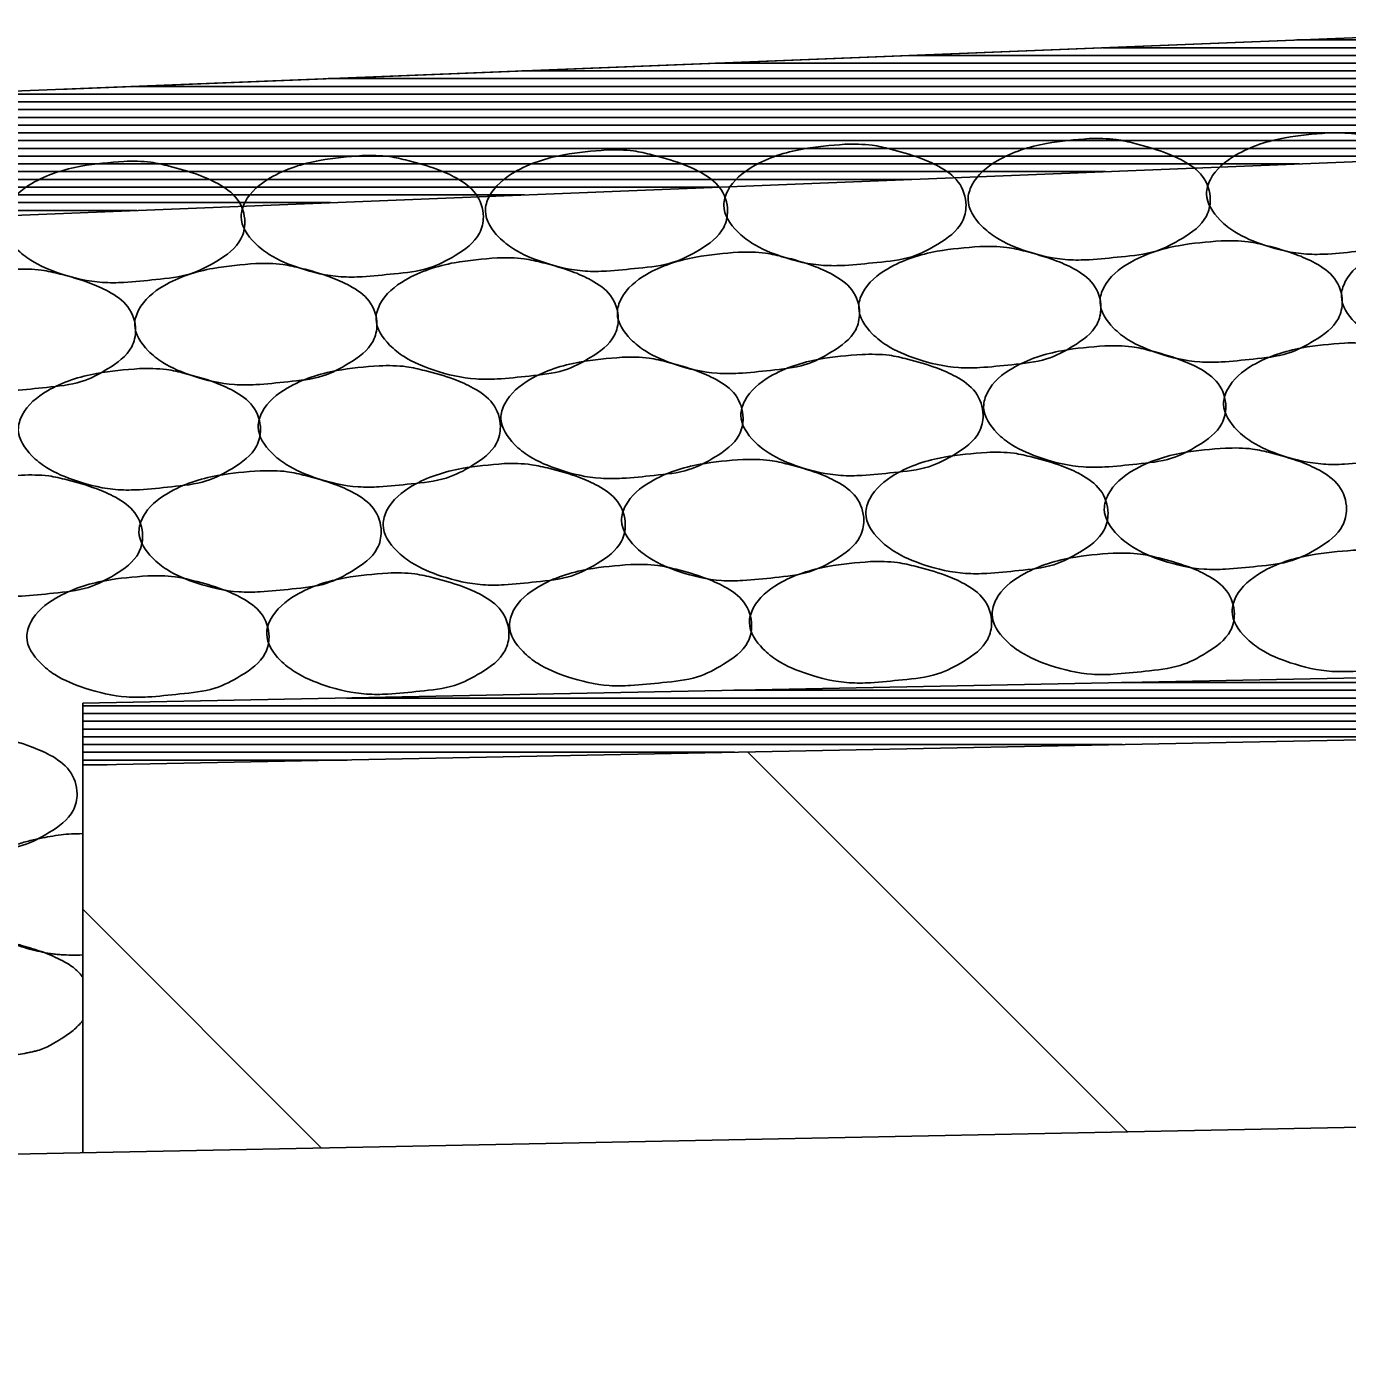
# Model space of a CAD drawing. Extents: x 60325 to 61047, y 53669 to 53767.
# Drawn here: x 60353.174 to 60354.878, y 53739.635 to 53741.345 of the extents above; entities that cross this region are included whole.
import ezdxf

# ---------------------------------------------------------------- set-up
doc = ezdxf.new("R2010")
doc.units = 0
doc.layers.add('R_Border', color=7, linetype='Continuous')
doc.layers.add('R_Border Prem', color=7, linetype='Continuous')

msp = doc.modelspace()

# ---------------------------------------------------------------- linework, layer by layer
at = {"layer": 'R_Border'}
msp.add_lwpolyline([(60353.2158, 53741.2633), (60355.2467, 53741.3445), (60381.2467, 53740.8245)], dxfattribs=at)
at = {"layer": 'R_Border Prem'}
for p, q in [((60355.2467, 53741.3445), (60349.2467, 53741.1045)), ((60354.8131, 53741.3272), (60355.2467, 53741.3272)), ((60354.5631, 53741.3172), (60355.2467, 53741.3172)), ((60354.0631, 53741.2972), (60355.2467, 53741.2972)), ((60354.3131, 53741.3072), (60355.2467, 53741.3072)), ((60353.5631, 53741.2772), (60355.2467, 53741.2772)), ((60353.8131, 53741.2872), (60355.2467, 53741.2872)), ((60353.3131, 53741.2672), (60355.2467, 53741.2672)), ((60352.8131, 53741.2472), (60355.2467, 53741.2472)), ((60353.0631, 53741.2572), (60355.2467, 53741.2572)), ((60352.3131, 53741.2272), (60355.2467, 53741.2272)), ((60352.5631, 53741.2372), (60355.2467, 53741.2372)), ((60351.8131, 53741.2072), (60355.2467, 53741.2072)), ((60352.0631, 53741.2172), (60355.2467, 53741.2172)), ((60351.5631, 53741.1972), (60355.2467, 53741.1972)), ((60355.2467, 53741.1844), (60351.2467, 53741.0244)), ((60351.2467, 53741.1772), (60355.0663, 53741.1772)), ((60351.3131, 53741.1872), (60355.2467, 53741.1872)), ((60351.2467, 53741.1672), (60354.8163, 53741.1672)), ((60351.2467, 53741.1572), (60354.5663, 53741.1572)), ((60351.2467, 53741.1472), (60354.3163, 53741.1472)), ((60351.2467, 53741.1372), (60354.0663, 53741.1372)), ((60351.2467, 53741.1272), (60353.8163, 53741.1272)), ((60351.2467, 53741.1172), (60353.5663, 53741.1172)), ((60351.2467, 53741.1072), (60353.3163, 53741.1072)), ((60355.2467, 53740.5112), (60353.2467, 53740.4712)), ((60354.5868, 53740.498), (60355.9066, 53740.498)), ((60353.5868, 53740.478), (60356.9066, 53740.478)), ((60354.0868, 53740.488), (60356.4066, 53740.488)), ((60353.2467, 53739.8911), (60353.2467, 53740.4712)), ((60353.2467, 53740.468), (60357.4066, 53740.468)), ((60353.2467, 53740.458), (60357.9066, 53740.458)), ((60353.2467, 53740.448), (60358.4066, 53740.448)), ((60353.2467, 53740.438), (60358.9066, 53740.438)), ((60355.2467, 53740.4312), (60353.2467, 53740.3912)), ((60353.2467, 53740.428), (60355.0876, 53740.428)), ((60353.2467, 53740.418), (60354.5876, 53740.418)), ((60353.2467, 53740.408), (60354.0876, 53740.408)), ((60354.1043, 53740.4084), (60354.5946, 53739.9181)), ((60353.2467, 53740.398), (60353.5876, 53740.398)), ((60353.2467, 53740.3918), (60353.2779, 53740.3918)), ((60353.2467, 53740.3031), (60353.246, 53740.303)), ((60353.2467, 53740.2053), (60353.5547, 53739.8973)), ((60355.2467, 53739.9311), (60340.428, 53739.6347))]:
    msp.add_line(p, q, dxfattribs=at)
for points in [[(60354.8528, 53741.2072), (60354.7978, 53741.2009), (60354.734, 53741.1784), (60354.7015, 53741.1472), (60354.6965, 53741.1284), (60354.714, 53741.0947), (60354.7328, 53741.0797), (60354.7715, 53741.0622), (60354.8253, 53741.0509), (60354.8528, 53741.0509), (60354.894, 53741.0547), (60354.939, 53741.0622), (60354.9728, 53741.0784), (60355.004, 53741.1072), (60355.009, 53741.1284), (60354.999, 53741.1584), (60354.974, 53741.1784), (60354.949, 53741.1897), (60354.9115, 53741.2009), (60354.8878, 53741.2059), (60354.8528, 53741.2072)], [(60354.23, 53741.1925), (60354.175, 53741.1863), (60354.1112, 53741.1638), (60354.0787, 53741.1325), (60354.0737, 53741.1138), (60354.0912, 53741.08), (60354.11, 53741.065), (60354.1487, 53741.0475), (60354.2025, 53741.0363), (60354.23, 53741.0363), (60354.2712, 53741.04), (60354.3162, 53741.0475), (60354.35, 53741.0638), (60354.3812, 53741.0925), (60354.3862, 53741.1138), (60354.3762, 53741.1438), (60354.3512, 53741.1638), (60354.3262, 53741.175), (60354.2887, 53741.1863), (60354.265, 53741.1913), (60354.23, 53741.1925)], [(60354.545, 53741.1998), (60354.49, 53741.1936), (60354.4263, 53741.1711), (60354.3938, 53741.1398), (60354.3888, 53741.1211), (60354.4063, 53741.0873), (60354.425, 53741.0723), (60354.4638, 53741.0548), (60354.5175, 53741.0436), (60354.545, 53741.0436), (60354.5863, 53741.0473), (60354.6313, 53741.0548), (60354.665, 53741.0711), (60354.6963, 53741.0998), (60354.7013, 53741.1211), (60354.6913, 53741.1511), (60354.6663, 53741.1711), (60354.6413, 53741.1823), (60354.6038, 53741.1936), (60354.58, 53741.1986), (60354.545, 53741.1998)], [(60353.6072, 53741.1779), (60353.5522, 53741.1716), (60353.4884, 53741.1491), (60353.4559, 53741.1179), (60353.4509, 53741.0991), (60353.4684, 53741.0654), (60353.4872, 53741.0504), (60353.5259, 53741.0329), (60353.5797, 53741.0216), (60353.6072, 53741.0216), (60353.6484, 53741.0254), (60353.6934, 53741.0329), (60353.7272, 53741.0491), (60353.7584, 53741.0779), (60353.7634, 53741.0991), (60353.7534, 53741.1291), (60353.7284, 53741.1491), (60353.7034, 53741.1604), (60353.6659, 53741.1716), (60353.6422, 53741.1766), (60353.6072, 53741.1779)], [(60353.9222, 53741.1852), (60353.8672, 53741.1789), (60353.8035, 53741.1564), (60353.771, 53741.1252), (60353.766, 53741.1064), (60353.7835, 53741.0727), (60353.8022, 53741.0577), (60353.841, 53741.0402), (60353.8947, 53741.0289), (60353.9222, 53741.0289), (60353.9635, 53741.0327), (60354.0085, 53741.0402), (60354.0422, 53741.0564), (60354.0735, 53741.0852), (60354.0785, 53741.1064), (60354.0685, 53741.1364), (60354.0435, 53741.1564), (60354.0185, 53741.1677), (60353.981, 53741.1789), (60353.9572, 53741.1839), (60353.9222, 53741.1852)], [(60353.2995, 53741.1705), (60353.2445, 53741.1643), (60353.1807, 53741.1418), (60353.1482, 53741.1105), (60353.1432, 53741.0918), (60353.1607, 53741.058), (60353.1795, 53741.043), (60353.2182, 53741.0255), (60353.272, 53741.0143), (60353.2995, 53741.0143), (60353.3407, 53741.018), (60353.3857, 53741.0255), (60353.4195, 53741.0418), (60353.4507, 53741.0705), (60353.4557, 53741.0918), (60353.4457, 53741.1218), (60353.4207, 53741.1418), (60353.3957, 53741.153), (60353.3582, 53741.1643), (60353.3345, 53741.1693), (60353.2995, 53741.1705)], [(60355.0268, 53741.0753), (60354.9718, 53741.069), (60354.908, 53741.0465), (60354.8755, 53741.0153), (60354.8705, 53740.9965), (60354.888, 53740.9628), (60354.9068, 53740.9478), (60354.9455, 53740.9303), (60354.9993, 53740.919), (60355.0268, 53740.919), (60355.068, 53740.9228), (60355.113, 53740.9303), (60355.1468, 53740.9465), (60355.178, 53740.9753), (60355.183, 53740.9965), (60355.173, 53741.0265), (60355.148, 53741.0465), (60355.123, 53741.0578), (60355.0855, 53741.069), (60355.0618, 53741.074), (60355.0268, 53741.0753)], [(60354.0926, 53741.0533), (60354.0376, 53741.047), (60353.9738, 53741.0245), (60353.9413, 53740.9933), (60353.9363, 53740.9745), (60353.9538, 53740.9408), (60353.9726, 53740.9258), (60354.0113, 53740.9083), (60354.0651, 53740.897), (60354.0926, 53740.897), (60354.1338, 53740.9008), (60354.1788, 53740.9083), (60354.2126, 53740.9245), (60354.2438, 53740.9533), (60354.2488, 53740.9745), (60354.2388, 53741.0045), (60354.2138, 53741.0245), (60354.1888, 53741.0358), (60354.1513, 53741.047), (60354.1276, 53741.052), (60354.0926, 53741.0533)], [(60354.404, 53741.0606), (60354.349, 53741.0544), (60354.2852, 53741.0319), (60354.2527, 53741.0006), (60354.2477, 53740.9819), (60354.2652, 53740.9481), (60354.284, 53740.9331), (60354.3227, 53740.9156), (60354.3765, 53740.9044), (60354.404, 53740.9044), (60354.4452, 53740.9081), (60354.4902, 53740.9156), (60354.524, 53740.9319), (60354.5552, 53740.9606), (60354.5602, 53740.9819), (60354.5502, 53741.0119), (60354.5252, 53741.0319), (60354.5002, 53741.0431), (60354.4627, 53741.0544), (60354.439, 53741.0594), (60354.404, 53741.0606)], [(60354.7154, 53741.0679), (60354.6604, 53741.0617), (60354.5966, 53741.0392), (60354.5641, 53741.0079), (60354.5591, 53740.9892), (60354.5766, 53740.9554), (60354.5954, 53740.9404), (60354.6341, 53740.9229), (60354.6879, 53740.9117), (60354.7154, 53740.9117), (60354.7566, 53740.9154), (60354.8016, 53740.9229), (60354.8354, 53740.9392), (60354.8666, 53740.9679), (60354.8716, 53740.9892), (60354.8616, 53741.0192), (60354.8366, 53741.0392), (60354.8116, 53741.0504), (60354.7741, 53741.0617), (60354.7504, 53741.0667), (60354.7154, 53741.0679)], [(60353.4698, 53741.0386), (60353.4148, 53741.0324), (60353.3511, 53741.0099), (60353.3186, 53740.9786), (60353.3136, 53740.9599), (60353.3311, 53740.9261), (60353.3498, 53740.9111), (60353.3886, 53740.8936), (60353.4423, 53740.8824), (60353.4698, 53740.8824), (60353.5111, 53740.8861), (60353.5561, 53740.8936), (60353.5898, 53740.9099), (60353.6211, 53740.9386), (60353.6261, 53740.9599), (60353.6161, 53740.9899), (60353.5911, 53741.0099), (60353.5661, 53741.0211), (60353.5286, 53741.0324), (60353.5048, 53741.0374), (60353.4698, 53741.0386)], [(60353.7812, 53741.046), (60353.7262, 53741.0397), (60353.6625, 53741.0172), (60353.63, 53740.986), (60353.625, 53740.9672), (60353.6425, 53740.9335), (60353.6612, 53740.9185), (60353.7, 53740.901), (60353.7537, 53740.8897), (60353.7812, 53740.8897), (60353.8225, 53740.8935), (60353.8675, 53740.901), (60353.9012, 53740.9172), (60353.9325, 53740.946), (60353.9375, 53740.9672), (60353.9275, 53740.9972), (60353.9025, 53741.0172), (60353.8775, 53741.0285), (60353.84, 53741.0397), (60353.8162, 53741.0447), (60353.7812, 53741.046)], [(60353.1584, 53741.0313), (60353.1034, 53741.0251), (60353.0397, 53741.0026), (60353.0072, 53740.9713), (60353.0022, 53740.9526), (60353.0197, 53740.9188), (60353.0384, 53740.9038), (60353.0772, 53740.8863), (60353.1309, 53740.8751), (60353.1584, 53740.8751), (60353.1997, 53740.8788), (60353.2447, 53740.8863), (60353.2784, 53740.9026), (60353.3097, 53740.9313), (60353.3147, 53740.9526), (60353.3047, 53740.9826), (60353.2797, 53741.0026), (60353.2547, 53741.0138), (60353.2172, 53741.0251), (60353.1934, 53741.0301), (60353.1584, 53741.0313)], [(60354.8747, 53740.9361), (60354.8197, 53740.9298), (60354.756, 53740.9073), (60354.7235, 53740.8761), (60354.7185, 53740.8573), (60354.736, 53740.8236), (60354.7547, 53740.8086), (60354.7935, 53740.7911), (60354.8472, 53740.7798), (60354.8747, 53740.7798), (60354.916, 53740.7836), (60354.961, 53740.7911), (60354.9947, 53740.8073), (60355.026, 53740.8361), (60355.031, 53740.8573), (60355.021, 53740.8873), (60354.996, 53740.9073), (60354.971, 53740.9186), (60354.9335, 53740.9298), (60354.9097, 53740.9348), (60354.8747, 53740.9361)], [(60353.9424, 53740.9177), (60353.8874, 53740.9115), (60353.8236, 53740.889), (60353.7911, 53740.8577), (60353.7861, 53740.839), (60353.8036, 53740.8052), (60353.8224, 53740.7902), (60353.8611, 53740.7727), (60353.9149, 53740.7615), (60353.9424, 53740.7615), (60353.9836, 53740.7652), (60354.0286, 53740.7727), (60354.0624, 53740.789), (60354.0936, 53740.8177), (60354.0986, 53740.839), (60354.0886, 53740.869), (60354.0636, 53740.889), (60354.0386, 53740.9002), (60354.0011, 53740.9115), (60353.9774, 53740.9165), (60353.9424, 53740.9177)], [(60354.252, 53740.9214), (60354.197, 53740.9152), (60354.1332, 53740.8927), (60354.1007, 53740.8614), (60354.0957, 53740.8427), (60354.1132, 53740.8089), (60354.132, 53740.7939), (60354.1707, 53740.7764), (60354.2245, 53740.7652), (60354.252, 53740.7652), (60354.2932, 53740.7689), (60354.3382, 53740.7764), (60354.372, 53740.7927), (60354.4032, 53740.8214), (60354.4082, 53740.8427), (60354.3982, 53740.8727), (60354.3732, 53740.8927), (60354.3482, 53740.9039), (60354.3107, 53740.9152), (60354.287, 53740.9202), (60354.252, 53740.9214)], [(60354.5652, 53740.9324), (60354.5102, 53740.9262), (60354.4464, 53740.9037), (60354.4139, 53740.8724), (60354.4089, 53740.8537), (60354.4264, 53740.8199), (60354.4452, 53740.8049), (60354.4839, 53740.7874), (60354.5377, 53740.7762), (60354.5652, 53740.7762), (60354.6064, 53740.7799), (60354.6514, 53740.7874), (60354.6852, 53740.8037), (60354.7164, 53740.8324), (60354.7214, 53740.8537), (60354.7114, 53740.8837), (60354.6864, 53740.9037), (60354.6614, 53740.9149), (60354.6239, 53740.9262), (60354.6002, 53740.9312), (60354.5652, 53740.9324)], [(60353.3196, 53740.9031), (60353.2646, 53740.8968), (60353.2009, 53740.8743), (60353.1684, 53740.8431), (60353.1634, 53740.8243), (60353.1809, 53740.7906), (60353.1996, 53740.7756), (60353.2384, 53740.7581), (60353.2921, 53740.7468), (60353.3196, 53740.7468), (60353.3609, 53740.7506), (60353.4059, 53740.7581), (60353.4396, 53740.7743), (60353.4709, 53740.8031), (60353.4759, 53740.8243), (60353.4659, 53740.8543), (60353.4409, 53740.8743), (60353.4159, 53740.8856), (60353.3784, 53740.8968), (60353.3546, 53740.9018), (60353.3196, 53740.9031)], [(60353.6292, 53740.9068), (60353.5742, 53740.9005), (60353.5104, 53740.878), (60353.4779, 53740.8468), (60353.4729, 53740.828), (60353.4904, 53740.7943), (60353.5092, 53740.7793), (60353.5479, 53740.7618), (60353.6017, 53740.7505), (60353.6292, 53740.7505), (60353.6704, 53740.7543), (60353.7154, 53740.7618), (60353.7492, 53740.778), (60353.7804, 53740.8068), (60353.7854, 53740.828), (60353.7754, 53740.858), (60353.7504, 53740.878), (60353.7254, 53740.8893), (60353.6879, 53740.9005), (60353.6642, 53740.9055), (60353.6292, 53740.9068)], [(60354.7209, 53740.8005), (60354.6659, 53740.7943), (60354.6021, 53740.7718), (60354.5696, 53740.7405), (60354.5646, 53740.7218), (60354.5821, 53740.688), (60354.6009, 53740.673), (60354.6396, 53740.6555), (60354.6934, 53740.6443), (60354.7209, 53740.6443), (60354.7621, 53740.648), (60354.8071, 53740.6555), (60354.8409, 53740.6718), (60354.8721, 53740.7005), (60354.8771, 53740.7218), (60354.8671, 53740.7518), (60354.8421, 53740.7718), (60354.8171, 53740.783), (60354.7796, 53740.7943), (60354.7559, 53740.7993), (60354.7209, 53740.8005)], [(60353.7904, 53740.7804), (60353.7354, 53740.7741), (60353.6716, 53740.7516), (60353.6391, 53740.7204), (60353.6341, 53740.7016), (60353.6516, 53740.6679), (60353.6704, 53740.6529), (60353.7091, 53740.6354), (60353.7629, 53740.6241), (60353.7904, 53740.6241), (60353.8316, 53740.6279), (60353.8766, 53740.6354), (60353.9104, 53740.6516), (60353.9416, 53740.6804), (60353.9466, 53740.7016), (60353.9366, 53740.7316), (60353.9116, 53740.7516), (60353.8866, 53740.7629), (60353.8491, 53740.7741), (60353.8254, 53740.7791), (60353.7904, 53740.7804)], [(60354.0981, 53740.7859), (60354.0431, 53740.7796), (60353.9793, 53740.7571), (60353.9468, 53740.7259), (60353.9418, 53740.7071), (60353.9593, 53740.6734), (60353.9781, 53740.6584), (60354.0168, 53740.6409), (60354.0706, 53740.6296), (60354.0981, 53740.6296), (60354.1393, 53740.6334), (60354.1843, 53740.6409), (60354.2181, 53740.6571), (60354.2493, 53740.6859), (60354.2543, 53740.7071), (60354.2443, 53740.7371), (60354.2193, 53740.7571), (60354.1943, 53740.7684), (60354.1568, 53740.7796), (60354.1331, 53740.7846), (60354.0981, 53740.7859)], [(60354.4131, 53740.795), (60354.3581, 53740.7888), (60354.2944, 53740.7663), (60354.2619, 53740.735), (60354.2569, 53740.7163), (60354.2744, 53740.6825), (60354.2931, 53740.6675), (60354.3319, 53740.65), (60354.3856, 53740.6388), (60354.4131, 53740.6388), (60354.4544, 53740.6425), (60354.4994, 53740.65), (60354.5331, 53740.6663), (60354.5644, 53740.695), (60354.5694, 53740.7163), (60354.5594, 53740.7463), (60354.5344, 53740.7663), (60354.5094, 53740.7775), (60354.4719, 53740.7888), (60354.4481, 53740.7938), (60354.4131, 53740.795)], [(60353.1676, 53740.7657), (60353.1126, 53740.7595), (60353.0488, 53740.737), (60353.0163, 53740.7057), (60353.0113, 53740.687), (60353.0288, 53740.6532), (60353.0476, 53740.6382), (60353.0863, 53740.6207), (60353.1401, 53740.6095), (60353.1676, 53740.6095), (60353.2088, 53740.6132), (60353.2538, 53740.6207), (60353.2876, 53740.637), (60353.3188, 53740.6657), (60353.3238, 53740.687), (60353.3138, 53740.717), (60353.2888, 53740.737), (60353.2638, 53740.7482), (60353.2263, 53740.7595), (60353.2026, 53740.7645), (60353.1676, 53740.7657)], [(60353.4753, 53740.7712), (60353.4203, 53740.765), (60353.3566, 53740.7425), (60353.3241, 53740.7112), (60353.3191, 53740.6925), (60353.3366, 53740.6587), (60353.3553, 53740.6437), (60353.3941, 53740.6262), (60353.4478, 53740.615), (60353.4753, 53740.615), (60353.5166, 53740.6187), (60353.5616, 53740.6262), (60353.5953, 53740.6425), (60353.6266, 53740.6712), (60353.6316, 53740.6925), (60353.6216, 53740.7225), (60353.5966, 53740.7425), (60353.5716, 53740.7537), (60353.5341, 53740.765), (60353.5103, 53740.77), (60353.4753, 53740.7712)], [(60354.5762, 53740.665), (60354.5212, 53740.6587), (60354.4574, 53740.6362), (60354.4249, 53740.605), (60354.4199, 53740.5862), (60354.4374, 53740.5525), (60354.4562, 53740.5375), (60354.4949, 53740.52), (60354.5487, 53740.5087), (60354.5762, 53740.5087), (60354.6174, 53740.5125), (60354.6624, 53740.52), (60354.6962, 53740.5362), (60354.7274, 53740.565), (60354.7324, 53740.5862), (60354.7224, 53740.6162), (60354.6974, 53740.6362), (60354.6724, 53740.6475), (60354.6349, 53740.6587), (60354.6112, 53740.6637), (60354.5762, 53740.665)], [(60354.8857, 53740.6686), (60354.8307, 53740.6624), (60354.767, 53740.6399), (60354.7345, 53740.6086), (60354.7295, 53740.5899), (60354.747, 53740.5561), (60354.7657, 53740.5411), (60354.8045, 53740.5236), (60354.8582, 53740.5124), (60354.8857, 53740.5124), (60354.927, 53740.5161), (60354.972, 53740.5236), (60355.0057, 53740.5399), (60355.037, 53740.5686), (60355.042, 53740.5899), (60355.032, 53740.6199), (60355.007, 53740.6399), (60354.982, 53740.6511), (60354.9445, 53740.6624), (60354.9207, 53740.6674), (60354.8857, 53740.6686)], [(60353.9534, 53740.6503), (60353.8984, 53740.6441), (60353.8346, 53740.6216), (60353.8021, 53740.5903), (60353.7971, 53740.5716), (60353.8146, 53740.5378), (60353.8334, 53740.5228), (60353.8721, 53740.5053), (60353.9259, 53740.4941), (60353.9534, 53740.4941), (60353.9946, 53740.4978), (60354.0396, 53740.5053), (60354.0734, 53740.5216), (60354.1046, 53740.5503), (60354.1096, 53740.5716), (60354.0996, 53740.6016), (60354.0746, 53740.6216), (60354.0496, 53740.6328), (60354.0121, 53740.6441), (60353.9884, 53740.6491), (60353.9534, 53740.6503)], [(60354.2629, 53740.654), (60354.2079, 53740.6477), (60354.1442, 53740.6252), (60354.1117, 53740.594), (60354.1067, 53740.5752), (60354.1242, 53740.5415), (60354.1429, 53740.5265), (60354.1817, 53740.509), (60354.2354, 53740.4977), (60354.2629, 53740.4977), (60354.3042, 53740.5015), (60354.3492, 53740.509), (60354.3829, 53740.5252), (60354.4142, 53740.554), (60354.4192, 53740.5752), (60354.4092, 53740.6052), (60354.3842, 53740.6252), (60354.3592, 53740.6365), (60354.3217, 53740.6477), (60354.2979, 53740.6527), (60354.2629, 53740.654)], [(60353.3306, 53740.6357), (60353.2756, 53740.6294), (60353.2119, 53740.6069), (60353.1794, 53740.5757), (60353.1744, 53740.5569), (60353.1919, 53740.5232), (60353.2106, 53740.5082), (60353.2494, 53740.4907), (60353.3031, 53740.4794), (60353.3306, 53740.4794), (60353.3719, 53740.4832), (60353.4169, 53740.4907), (60353.4506, 53740.5069), (60353.4819, 53740.5357), (60353.4869, 53740.5569), (60353.4769, 53740.5869), (60353.4519, 53740.6069), (60353.4269, 53740.6182), (60353.3894, 53740.6294), (60353.3656, 53740.6344), (60353.3306, 53740.6357)], [(60353.6402, 53740.6393), (60353.5852, 53740.6331), (60353.5214, 53740.6106), (60353.4889, 53740.5793), (60353.4839, 53740.5606), (60353.5014, 53740.5268), (60353.5202, 53740.5118), (60353.5589, 53740.4943), (60353.6127, 53740.4831), (60353.6402, 53740.4831), (60353.6814, 53740.4868), (60353.7264, 53740.4943), (60353.7602, 53740.5106), (60353.7914, 53740.5393), (60353.7964, 53740.5606), (60353.7864, 53740.5906), (60353.7614, 53740.6106), (60353.7364, 53740.6218), (60353.6989, 53740.6331), (60353.6752, 53740.6381), (60353.6402, 53740.6393)], [(60353.0829, 53740.433), (60353.0279, 53740.4268), (60352.9642, 53740.4043), (60352.9317, 53740.373), (60352.9267, 53740.3543), (60352.9442, 53740.3205), (60352.9629, 53740.3055), (60353.0017, 53740.288), (60353.0554, 53740.2768), (60353.0829, 53740.2768), (60353.1242, 53740.2805), (60353.1692, 53740.288), (60353.2029, 53740.3043), (60353.2342, 53740.333), (60353.2392, 53740.3543), (60353.2292, 53740.3843), (60353.2042, 53740.4043), (60353.1792, 53740.4155), (60353.1417, 53740.4268), (60353.1179, 53740.4318), (60353.0829, 53740.433)], [(60353.246, 53740.303), (60353.2322, 53740.3026), (60353.2185, 53740.3014), (60353.2047, 53740.2993), (60353.191, 53740.2967), (60353.1745, 53740.2929), (60353.1585, 53740.2879), (60353.1428, 53740.2818), (60353.135, 53740.2782), (60353.1272, 53740.2742), (60353.1176, 53740.2682), (60353.1092, 53740.261), (60353.1017, 53740.2526), (60353.0982, 53740.248), (60353.0947, 53740.243), (60353.0921, 53740.2384), (60353.0903, 53740.2336), (60353.0895, 53740.2289), (60353.0894, 53740.2265), (60353.0897, 53740.2242), (60353.092, 53740.2155), (60353.0958, 53740.2068), (60353.1009, 53740.1985), (60353.1039, 53740.1944), (60353.1072, 53740.1905), (60353.1116, 53740.186), (60353.1161, 53740.1821), (60353.126, 53740.1755), (60353.1449, 53740.1657), (60353.1647, 53740.158), (60353.178, 53740.154), (60353.1914, 53740.1507), (60353.2048, 53740.1482), (60353.2116, 53740.1473), (60353.2185, 53740.1467), (60353.2322, 53740.1463), (60353.246, 53740.1467), (60353.2467, 53740.1468)], [(60353.0994, 53740.1674), (60353.0857, 53740.1671), (60353.0719, 53740.1658), (60353.0582, 53740.1638), (60353.0444, 53740.1612), (60353.0279, 53740.1573), (60353.0119, 53740.1524), (60352.9962, 53740.1463), (60352.9884, 53740.1427), (60352.9807, 53740.1387), (60352.971, 53740.1326), (60352.9627, 53740.1255), (60352.9552, 53740.1171), (60352.9516, 53740.1124), (60352.9482, 53740.1074), (60352.9456, 53740.1029), (60352.9438, 53740.0981), (60352.9429, 53740.0933), (60352.9429, 53740.091), (60352.9432, 53740.0887), (60352.9455, 53740.0799), (60352.9492, 53740.0713), (60352.9543, 53740.0629), (60352.9573, 53740.0589), (60352.9607, 53740.0549), (60352.9651, 53740.0504), (60352.9696, 53740.0465), (60352.9794, 53740.0399), (60352.9984, 53740.0301), (60353.0182, 53740.0224), (60353.0315, 53740.0185), (60353.0448, 53740.0151), (60353.0719, 53740.0112), (60353.0788, 53740.0109), (60353.0857, 53740.0107), (60353.0926, 53740.0109), (60353.0994, 53740.0112), (60353.1407, 53740.0149), (60353.152, 53740.0163), (60353.1632, 53740.018), (60353.1745, 53740.02), (60353.1801, 53740.0212), (60353.1857, 53740.0224), (60353.1946, 53740.0252), (60353.203, 53740.0291), (60353.2112, 53740.0337), (60353.2153, 53740.0361), (60353.2194, 53740.0387), (60353.227, 53740.0437), (60353.2341, 53740.049), (60353.2467, 53740.0619)], [(60353.2467, 53740.1173), (60353.2457, 53740.1187), (60353.234, 53740.1305), (60353.2276, 53740.1348), (60353.2207, 53740.1387), (60353.2083, 53740.1448), (60353.1957, 53740.1499), (60353.177, 53740.1559), (60353.1582, 53740.1612), (60353.1344, 53740.1662), (60353.1169, 53740.1679), (60353.1081, 53740.1679), (60353.0994, 53740.1674)]]:
    msp.add_spline(points, degree=3, dxfattribs=at)

doc.saveas('drawing.dxf')
